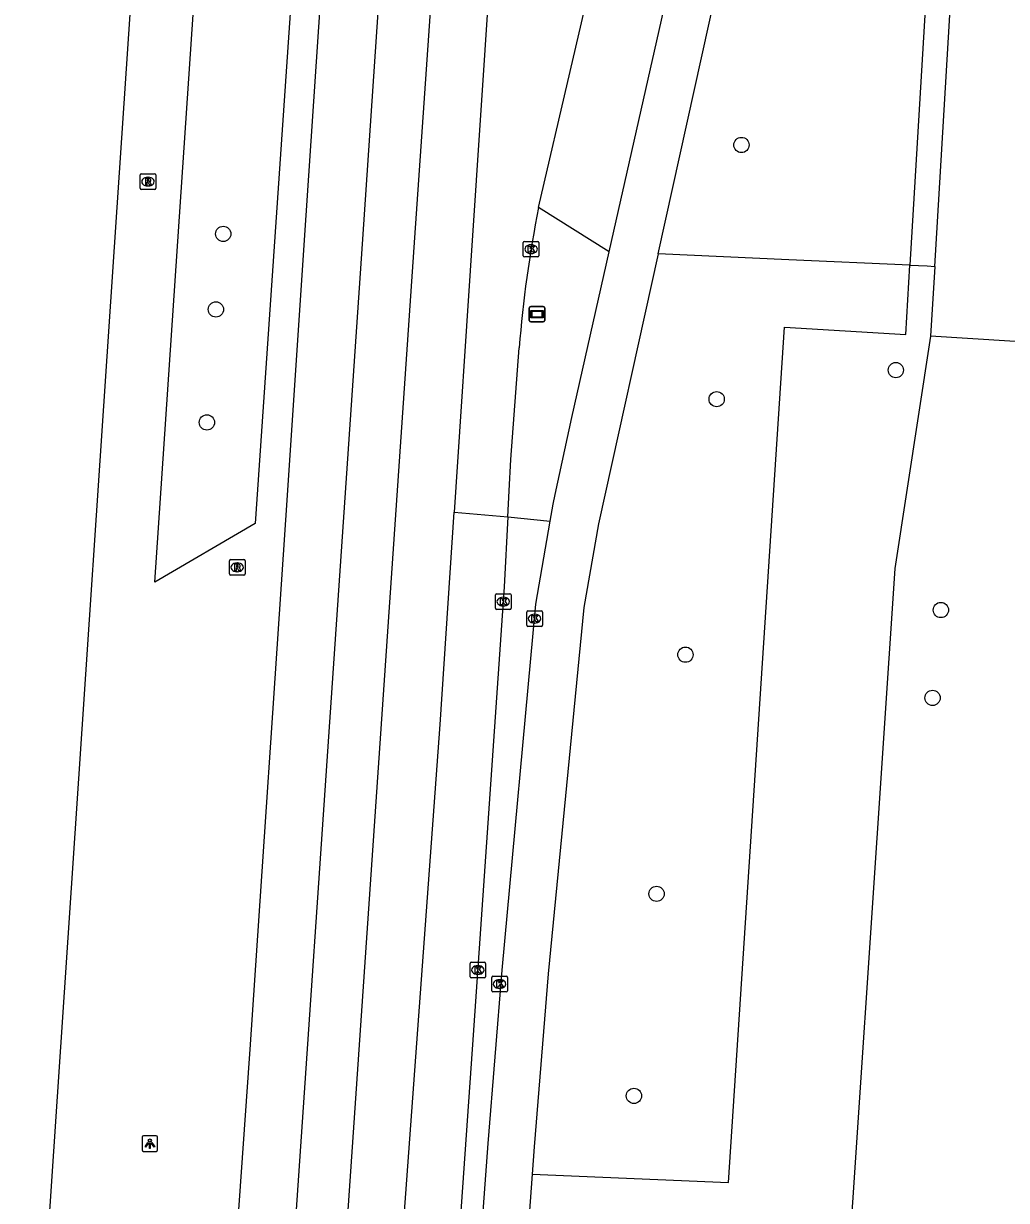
# Model space of a CAD drawing. Extents: x 161848 to 162726, y 385382 to 386521.
# Drawn here: x 161875.7 to 161938.7, y 385792.4 to 385867.8 of the extents above; entities that cross this region are included whole.
import ezdxf

# ---------------------------------------------------------------- set-up
doc = ezdxf.new("R2010")
doc.units = 0
for name, color, linetype in [('IMGEO_Berm_groen', 7, 'Continuous'), ('IMGEO_Boom', 7, 'Continuous'), ('IMGEO_Fietspad_gesloten', 7, 'Continuous'), ('IMGEO_Haag', 7, 'Continuous'), ('IMGEO_Kolk', 7, 'Continuous'), ('IMGEO_Lichtpunt', 7, 'Continuous'), ('IMGEO_Reclamebord', 7, 'Continuous'), ('IMGEO_Rijbaan_lokaal_open', 7, 'Continuous'), ('IMGEO_Rijbaan_regionaal_gesloten', 7, 'Continuous'), ('IMGEO_Rioolput', 7, 'Continuous'), ('IMGEO_Verkeerseiland_open', 7, 'Continuous'), ('IMGEO_Voetpad_open', 7, 'Continuous')]:
    doc.layers.add(name, color=color, linetype=linetype)

msp = doc.modelspace()

# ---------------------------------------------------------------- linework, layer by layer
at = {"layer": 'IMGEO_Berm_groen'}
for points in [[(161898.617, 385953.379), (161890.551, 385835.749), (161884.117, 385831.999), (161885.657, 385854.758), (161892.662, 385958.293), (161898.617, 385953.379)], [(161913.235, 385853.143), (161908.706, 385855.98)], [(161932.486, 385852.287), (161924.731, 385852.628), (161916.36, 385853.003)], [(161908.293, 385794.092), (161920.862, 385793.562), (161924.449, 385848.323), (161932.221, 385847.839), (161932.486, 385852.287)], [(161933.818, 385847.74), (161931.525, 385832.871), (161927.656, 385775.034), (161939.891, 385770.318), (161939.908, 385768.742)]]:
    msp.add_lwpolyline(points, dxfattribs=at)
at = {"layer": 'IMGEO_Boom'}
for centre in [(161921.698, 385859.981), (161888.504, 385854.289), (161888.035, 385849.452), (161931.588, 385845.569), (161920.113, 385843.707), (161887.457, 385842.219), (161934.473, 385830.206), (161918.112, 385827.346), (161933.941, 385824.581), (161916.26, 385812.034), (161914.813, 385799.1)]:
    msp.add_circle(centre, 0.489, dxfattribs=at)
at = {"layer": 'IMGEO_Fietspad_gesloten'}
for points in [[(161913.235, 385853.143), (161918.782, 385877.729)], [(161916.36, 385853.003), (161921.012, 385874.074), (161921.773, 385877.183)], [(161916.36, 385853.003), (161912.545, 385835.724), (161911.603, 385830.369), (161909.311, 385806.917), (161908.422, 385795.838), (161908.293, 385794.092)], [(161909.442, 385835.894), (161909.629, 385836.988), (161909.762, 385837.597), (161910.844, 385842.543), (161913.235, 385853.143)], [(161899.07, 385695.975), (161899.425, 385707.384), (161900.388, 385724.931), (161901.909, 385747.09), (161902.109, 385750), (161902.362, 385753.548), (161902.521, 385755.761), (161902.944, 385761.68), (161902.985, 385762.26), (161903.47, 385768.826), (161905.48, 385796.055), (161906.37, 385807.153), (161908.534, 385830.572), (161909.442, 385835.894)], [(161908.293, 385794.092), (161907.152, 385778.61)]]:
    msp.add_lwpolyline(points, dxfattribs=at)
at = {"layer": 'IMGEO_Haag'}
for points in [[(161933.97, 385877.214), (161932.486, 385852.287)], [(161932.486, 385852.287), (161933.585, 385852.239), (161934.084, 385852.209)]]:
    msp.add_lwpolyline(points, dxfattribs=at)
at = {"layer": 'IMGEO_Kolk'}
for p, q in [((161907.723, 385852.885), (161907.723, 385853.737)), ((161907.798, 385853.811), (161908.65, 385853.811)), ((161908.724, 385853.737), (161908.724, 385852.885)), ((161908.234, 385853.031), (161908.209, 385853.031)), ((161908.211, 385853.591), (161908.236, 385853.591)), ((161908.65, 385852.811), (161907.798, 385852.811)), ((161905.939, 385830.321), (161905.939, 385831.173)), ((161906.014, 385831.247), (161906.866, 385831.247)), ((161906.94, 385831.173), (161906.94, 385830.321)), ((161906.45, 385830.467), (161906.425, 385830.467)), ((161906.427, 385831.027), (161906.452, 385831.027)), ((161906.866, 385830.247), (161906.014, 385830.247)), ((161907.945, 385829.227), (161907.945, 385830.079)), ((161908.02, 385830.153), (161908.872, 385830.153)), ((161908.433, 385829.933), (161908.458, 385829.933)), ((161908.946, 385830.079), (161908.946, 385829.227)), ((161908.872, 385829.153), (161908.02, 385829.153)), ((161908.456, 385829.373), (161908.431, 385829.373)), ((161904.312, 385806.728), (161904.312, 385807.58)), ((161904.387, 385807.654), (161905.239, 385807.654)), ((161904.8, 385807.434), (161904.825, 385807.434)), ((161905.313, 385807.58), (161905.313, 385806.728)), ((161905.239, 385806.654), (161904.387, 385806.654)), ((161904.823, 385806.874), (161904.798, 385806.874)), ((161905.704, 385805.83), (161905.704, 385806.682)), ((161905.779, 385806.756), (161906.631, 385806.756)), ((161906.192, 385806.536), (161906.217, 385806.536)), ((161906.705, 385806.682), (161906.705, 385805.83)), ((161906.631, 385805.756), (161905.779, 385805.756)), ((161906.215, 385805.976), (161906.19, 385805.976))]:
    msp.add_line(p, q, dxfattribs=at)
for points in [[(161907.723, 385852.885), (161907.723, 385853.737)], [(161907.798, 385853.811), (161908.65, 385853.811)], [(161908.724, 385853.737), (161908.724, 385852.885)], [(161908.044, 385853.511), (161908.167, 385853.511), (161908.167, 385853.36), (161908.297, 385853.511), (161908.461, 385853.511), (161908.315, 385853.36), (161908.468, 385853.111), (161908.316, 385853.111), (161908.231, 385853.275), (161908.167, 385853.208), (161908.167, 385853.111), (161908.044, 385853.111), (161908.044, 385853.511)], [(161908.65, 385852.811), (161907.798, 385852.811)], [(161905.939, 385830.321), (161905.939, 385831.173)], [(161906.014, 385831.247), (161906.866, 385831.247)], [(161906.94, 385831.173), (161906.94, 385830.321)], [(161906.26, 385830.947), (161906.383, 385830.947), (161906.383, 385830.796), (161906.513, 385830.947), (161906.677, 385830.947), (161906.531, 385830.796), (161906.684, 385830.547), (161906.532, 385830.547), (161906.447, 385830.711), (161906.383, 385830.644), (161906.383, 385830.547), (161906.26, 385830.547), (161906.26, 385830.947)], [(161906.866, 385830.247), (161906.014, 385830.247)], [(161907.945, 385829.227), (161907.945, 385830.079)], [(161908.02, 385830.153), (161908.872, 385830.153)], [(161908.266, 385829.853), (161908.389, 385829.853), (161908.389, 385829.702), (161908.519, 385829.853), (161908.683, 385829.853), (161908.537, 385829.702), (161908.69, 385829.453), (161908.538, 385829.453), (161908.453, 385829.617), (161908.389, 385829.55), (161908.389, 385829.453), (161908.266, 385829.453), (161908.266, 385829.853)], [(161908.946, 385830.079), (161908.946, 385829.227)], [(161908.872, 385829.153), (161908.02, 385829.153)], [(161904.312, 385806.728), (161904.312, 385807.58)], [(161904.387, 385807.654), (161905.239, 385807.654)], [(161904.633, 385807.354), (161904.756, 385807.354), (161904.756, 385807.203), (161904.886, 385807.354), (161905.05, 385807.354), (161904.904, 385807.203), (161905.057, 385806.954), (161904.905, 385806.954), (161904.82, 385807.118), (161904.756, 385807.051), (161904.756, 385806.954), (161904.633, 385806.954), (161904.633, 385807.354)], [(161905.313, 385807.58), (161905.313, 385806.728)], [(161905.239, 385806.654), (161904.387, 385806.654)], [(161905.704, 385805.83), (161905.704, 385806.682)], [(161905.779, 385806.756), (161906.631, 385806.756)], [(161906.025, 385806.456), (161906.148, 385806.456), (161906.148, 385806.305), (161906.278, 385806.456), (161906.442, 385806.456), (161906.296, 385806.305), (161906.449, 385806.056), (161906.297, 385806.056), (161906.212, 385806.22), (161906.148, 385806.153), (161906.148, 385806.056), (161906.025, 385806.056), (161906.025, 385806.456)], [(161906.705, 385806.682), (161906.705, 385805.83)], [(161906.631, 385805.756), (161905.779, 385805.756)]]:
    msp.add_lwpolyline(points, dxfattribs=at)
for centre, start, end in [((161907.8, 385853.735), 91.55205, 178.44795), ((161907.8, 385853.735), 91.55205, 178.44795), ((161908.648, 385853.735), 1.55205, 88.44795), ((161908.648, 385853.735), 1.55205, 88.44795), ((161907.8, 385852.887), 181.55205, 268.44795), ((161907.8, 385852.887), 181.55205, 268.44795), ((161908.648, 385852.887), 271.55205, 358.44795), ((161908.648, 385852.887), 271.55205, 358.44795), ((161906.016, 385831.171), 91.55205, 178.44795), ((161906.016, 385831.171), 91.55205, 178.44795), ((161906.864, 385831.171), 1.55205, 88.44795), ((161906.864, 385831.171), 1.55205, 88.44795), ((161906.016, 385830.323), 181.55205, 268.44795), ((161906.016, 385830.323), 181.55205, 268.44795), ((161906.864, 385830.323), 271.55205, 358.44795), ((161906.864, 385830.323), 271.55205, 358.44795), ((161908.022, 385830.077), 91.55205, 178.44795), ((161908.022, 385830.077), 91.55205, 178.44795), ((161908.87, 385830.077), 1.55205, 88.44795), ((161908.87, 385830.077), 1.55205, 88.44795), ((161908.022, 385829.229), 181.55205, 268.44795), ((161908.022, 385829.229), 181.55205, 268.44795), ((161908.87, 385829.229), 271.55205, 358.44795), ((161908.87, 385829.229), 271.55205, 358.44795), ((161904.389, 385807.578), 91.55205, 178.44795), ((161904.389, 385807.578), 91.55205, 178.44795), ((161905.237, 385807.578), 1.55205, 88.44795), ((161905.237, 385807.578), 1.55205, 88.44795), ((161904.389, 385806.73), 181.55205, 268.44795), ((161904.389, 385806.73), 181.55205, 268.44795), ((161905.237, 385806.73), 271.55205, 358.44795), ((161905.237, 385806.73), 271.55205, 358.44795), ((161905.781, 385806.68), 91.55205, 178.44795), ((161905.781, 385806.68), 91.55205, 178.44795), ((161906.629, 385806.68), 1.55205, 88.44795), ((161906.629, 385806.68), 1.55205, 88.44795), ((161905.781, 385805.832), 181.55205, 268.44795), ((161905.781, 385805.832), 181.55205, 268.44795), ((161906.629, 385805.832), 271.55205, 358.44795), ((161906.629, 385805.832), 271.55205, 358.44795)]:
    msp.add_arc(centre, 0.0765, start, end, dxfattribs=at)
for centre, major_axis, ratio, start_param, end_param in [((161908.21, 385853.311), (-0.387, 0.002), 0.722429, 4.712389, 7.853982), ((161908.235, 385853.311), (-0.39, 0.002), 0.717154, 1.570796, 4.712389), ((161906.426, 385830.747), (-0.387, 0.002), 0.722429, 4.712389, 7.853982), ((161906.451, 385830.747), (-0.39, 0.002), 0.717154, 1.570796, 4.712389), ((161908.432, 385829.653), (-0.387, 0.002), 0.722429, 4.712389, 7.853982), ((161908.457, 385829.653), (-0.39, 0.002), 0.717154, 1.570796, 4.712389), ((161904.799, 385807.154), (-0.387, 0.002), 0.722429, 4.712389, 7.853982), ((161904.824, 385807.154), (-0.39, 0.002), 0.717154, 1.570796, 4.712389), ((161906.191, 385806.256), (-0.387, 0.002), 0.722429, 4.712389, 7.853982), ((161906.216, 385806.256), (-0.39, 0.002), 0.717154, 1.570796, 4.712389)]:
    msp.add_ellipse(centre, major_axis=major_axis, ratio=ratio, start_param=start_param, end_param=end_param, dxfattribs=at)
at = {"layer": 'IMGEO_Lichtpunt'}
for p, q in [((161884.207, 385796.54), (161883.399, 385796.54)), ((161884.207, 385796.54), (161883.399, 385796.54)), ((161883.305, 385796.445), (161883.305, 385795.638)), ((161883.305, 385796.445), (161883.305, 385795.638)), ((161884.301, 385795.638), (161884.301, 385796.445)), ((161884.301, 385795.638), (161884.301, 385796.445)), ((161883.399, 385795.544), (161884.207, 385795.544)), ((161883.399, 385795.544), (161884.207, 385795.544))]:
    msp.add_line(p, q, dxfattribs=at)
for points in [[(161883.679, 385796.109), (161883.718, 385796.081), (161883.53, 385795.819), (161883.492, 385795.846), (161883.679, 385796.109)], [(161883.781, 385796.061), (161883.828, 385796.061), (161883.828, 385795.739), (161883.781, 385795.739), (161883.781, 385796.061)], [(161883.891, 385796.081), (161883.929, 385796.108), (161884.116, 385795.846), (161884.077, 385795.818), (161883.891, 385796.081)]]:
    msp.add_lwpolyline(points, dxfattribs=at)
msp.add_circle((161883.804, 385796.243), 0.0994, dxfattribs=at)
for centre, start, end in [((161883.399, 385796.445), 90, 180), ((161883.399, 385796.445), 90, 180), ((161884.207, 385796.445), 0, 90), ((161884.207, 385796.445), 0, 90), ((161883.399, 385795.638), 180, 270), ((161883.399, 385795.638), 180, 270), ((161884.207, 385795.638), 270, 0), ((161884.207, 385795.638), 270, 360)]:
    msp.add_arc(centre, 0.0946, start, end, dxfattribs=at)
at = {"layer": 'IMGEO_Reclamebord'}
for p, q in [((161908.109, 385848.75), (161908.109, 385849.55)), ((161908.109, 385849.55), (161908.109, 385848.75)), ((161908.209, 385849.65), (161908.999, 385849.65)), ((161908.999, 385849.65), (161908.209, 385849.65)), ((161909.099, 385849.55), (161909.099, 385848.75)), ((161909.099, 385848.75), (161909.099, 385849.55)), ((161908.999, 385848.65), (161908.209, 385848.65)), ((161908.209, 385848.65), (161908.999, 385848.65))]:
    msp.add_line(p, q, dxfattribs=at)
for points in [[(161908.21, 385849.382), (161908.998, 385849.382), (161908.998, 385848.918), (161908.21, 385848.918), (161908.21, 385849.382)], [(161908.275, 385849.317), (161908.275, 385848.983), (161908.933, 385848.983), (161908.933, 385849.317), (161908.275, 385849.317)]]:
    msp.add_lwpolyline(points, dxfattribs=at)
for centre, start, end in [((161908.209, 385849.55), 90, 180), ((161908.209, 385849.55), 90, 180), ((161908.999, 385849.55), 0, 90), ((161908.999, 385849.55), 360, 90), ((161908.209, 385848.75), 180, 270), ((161908.209, 385848.75), 180, 270), ((161908.999, 385848.75), 270, 0), ((161908.999, 385848.75), 270, 0)]:
    msp.add_arc(centre, 0.1, start, end, dxfattribs=at)
at = {"layer": 'IMGEO_Rijbaan_lokaal_open'}
for points in [[(161908.706, 385855.98), (161912.752, 385873.422), (161915.609, 385885.499), (161916.321, 385888.332), (161916.653, 385889.292), (161919.383, 385891.049), (161921.589, 385899.331), (161921.722, 385900.609)], [(161906.731, 385836.162), (161906.817, 385837.841), (161906.92, 385839.853), (161907.462, 385846.994)], [(161903.301, 385836.47), (161906.731, 385836.162)], [(161906.731, 385836.162), (161906.5, 385831.681), (161904.498, 385802.687), (161902.465, 385773.747)]]:
    msp.add_lwpolyline(points, dxfattribs=at)
msp.add_arc((161983.941, 385840.986), 76.714, 168.72853, 175.50788, dxfattribs=at)
at = {"layer": 'IMGEO_Rijbaan_regionaal_gesloten'}
for points in [[(161875.71, 385766.607), (161881.653, 385855.03), (161889.369, 385969.842), (161891.348, 385999.175)], [(161887.667, 385765.77), (161889.229, 385787.874), (161890.255, 385802.397), (161892.576, 385836.929), (161893.738, 385854.209), (161900.311, 385951.981), (161902.378, 385982.726), (161903.388, 385997.75)], [(161891.235, 385763.071), (161897.442, 385853.958), (161907.136, 385997.383)], [(161894.471, 385762.848), (161896.507, 385791.78), (161900.748, 385853.733), (161908.023, 385958.495), (161910.537, 385997.05)], [(161913.944, 385996.717), (161904.434, 385853.538), (161903.301, 385836.47)], [(161898.829, 385774.203), (161902.398, 385822.88), (161903.301, 385836.47)]]:
    msp.add_lwpolyline(points, dxfattribs=at)
at = {"layer": 'IMGEO_Rioolput'}
for p, q in [((161883.179, 385857.21), (161883.179, 385858.062)), ((161883.254, 385858.136), (161884.106, 385858.136)), ((161883.667, 385857.916), (161883.692, 385857.916)), ((161884.18, 385858.062), (161884.18, 385857.21)), ((161884.106, 385857.136), (161883.254, 385857.136)), ((161883.69, 385857.356), (161883.665, 385857.356)), ((161888.972, 385833.439), (161889.824, 385833.439)), ((161888.897, 385832.513), (161888.897, 385833.365)), ((161889.408, 385832.659), (161889.383, 385832.659)), ((161889.385, 385833.219), (161889.41, 385833.219)), ((161889.898, 385833.365), (161889.898, 385832.513)), ((161889.824, 385832.439), (161888.972, 385832.439))]:
    msp.add_line(p, q, dxfattribs=at)
for points in [[(161883.179, 385857.21), (161883.179, 385858.062)], [(161883.254, 385858.136), (161884.106, 385858.136)], [(161883.768, 385857.834), (161883.516, 385857.836), (161883.516, 385857.436)], [(161883.516, 385857.436), (161883.64, 385857.436), (161883.64, 385857.598), (161883.651, 385857.598)], [(161883.694, 385857.755), (161883.64, 385857.755), (161883.64, 385857.674)], [(161883.64, 385857.674), (161883.692, 385857.674)], [(161883.698, 385857.569), (161883.769, 385857.436), (161883.909, 385857.436), (161883.844, 385857.562)], [(161884.18, 385858.062), (161884.18, 385857.21)], [(161884.106, 385857.136), (161883.254, 385857.136)], [(161888.972, 385833.439), (161889.824, 385833.439)], [(161888.897, 385832.513), (161888.897, 385833.365)], [(161889.486, 385833.137), (161889.234, 385833.139), (161889.234, 385832.739)], [(161889.234, 385832.739), (161889.358, 385832.739), (161889.358, 385832.901), (161889.369, 385832.901)], [(161889.412, 385833.058), (161889.358, 385833.058), (161889.358, 385832.977)], [(161889.358, 385832.977), (161889.41, 385832.977)], [(161889.416, 385832.872), (161889.487, 385832.739), (161889.627, 385832.739), (161889.562, 385832.865)], [(161889.898, 385833.365), (161889.898, 385832.513)], [(161889.824, 385832.439), (161888.972, 385832.439)]]:
    msp.add_lwpolyline(points, dxfattribs=at)
for centre, radius, start, end in [((161883.256, 385858.06), 0.0765, 91.55205, 178.44795), ((161883.256, 385858.06), 0.0765, 91.55205, 178.44795), ((161883.65, 385857.545), 0.0533, 26.02933, 88.69889), ((161883.676, 385857.863), 0.19, 274.7715, 282.96867), ((161883.7, 385857.659), 0.0964, 77.00612, 93.18647), ((161883.714, 385857.716), 0.0378, 276.66336, 79.67722), ((161883.767, 385857.724), 0.109, 350.36119, 89.41601), ((161883.765, 385857.724), 0.112, 277.58423, 350.98172), ((161883.749, 385857.509), 0.108, 29.51342, 73.79051), ((161884.104, 385858.06), 0.0765, 1.55205, 88.44795), ((161884.104, 385858.06), 0.0765, 1.55205, 88.44795), ((161883.256, 385857.212), 0.0765, 181.55205, 268.44795), ((161883.256, 385857.212), 0.0765, 181.55205, 268.44795), ((161884.104, 385857.212), 0.0765, 271.55205, 358.44795), ((161884.104, 385857.212), 0.0765, 271.55205, 358.44795), ((161888.974, 385833.363), 0.0765, 91.55205, 178.44795), ((161888.974, 385833.363), 0.0765, 91.55205, 178.44795), ((161889.822, 385833.363), 0.0765, 1.55205, 88.44795), ((161889.822, 385833.363), 0.0765, 1.55205, 88.44795), ((161889.368, 385832.848), 0.0533, 26.02933, 88.69889), ((161889.394, 385833.166), 0.19, 274.7715, 282.96867), ((161889.418, 385832.962), 0.0964, 77.00612, 93.18647), ((161889.432, 385833.019), 0.0378, 276.66336, 79.67722), ((161889.485, 385833.027), 0.109, 350.36119, 89.41601), ((161889.483, 385833.027), 0.112, 277.58423, 350.98172), ((161889.467, 385832.812), 0.108, 29.51342, 73.79051), ((161888.974, 385832.515), 0.0765, 181.55205, 268.44795), ((161888.974, 385832.515), 0.0765, 181.55205, 268.44795), ((161889.822, 385832.515), 0.0765, 271.55205, 358.44795), ((161889.822, 385832.515), 0.0765, 271.55205, 358.44795)]:
    msp.add_arc(centre, radius, start, end, dxfattribs=at)
for centre, major_axis, ratio, start_param, end_param in [((161883.666, 385857.636), (-0.387, 0.002), 0.722429, 4.712389, 7.853982), ((161883.691, 385857.636), (-0.39, 0.002), 0.717154, 1.570796, 4.712389), ((161889.384, 385832.939), (-0.387, 0.002), 0.722429, 4.712389, 7.853982), ((161889.409, 385832.939), (-0.39, 0.002), 0.717154, 1.570796, 4.712389)]:
    msp.add_ellipse(centre, major_axis=major_axis, ratio=ratio, start_param=start_param, end_param=end_param, dxfattribs=at)
at = {"layer": 'IMGEO_Verkeerseiland_open'}
msp.add_lwpolyline([(161906.731, 385836.162), (161909.442, 385835.894)], dxfattribs=at)
at = {"layer": 'IMGEO_Voetpad_open'}
for points in [[(161934.084, 385852.209), (161935, 385867.588), (161935.567, 385877.109), (161935.068, 385877.142), (161933.97, 385877.214)], [(161934.084, 385852.209), (161933.818, 385847.74)], [(161943.973, 385847.108), (161933.818, 385847.74)]]:
    msp.add_lwpolyline(points, dxfattribs=at)

doc.saveas('drawing.dxf')
